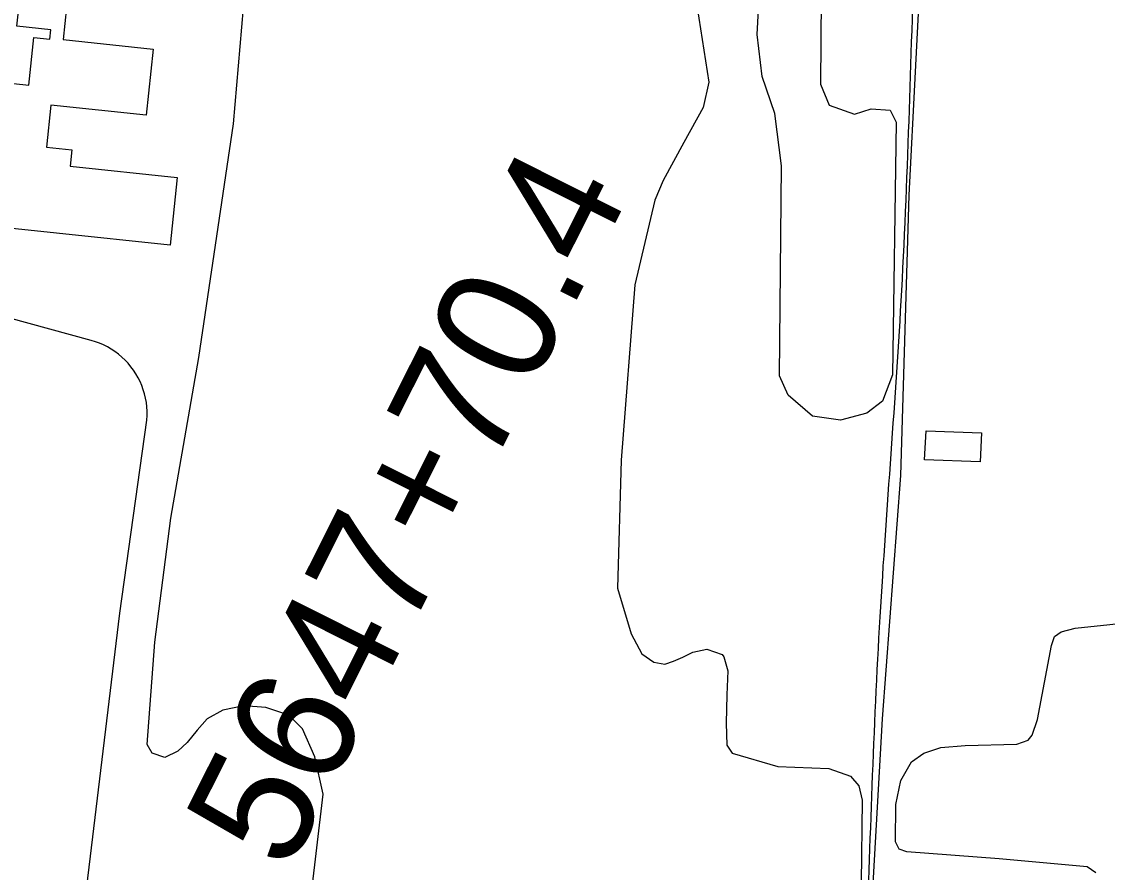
# Model space of a CAD drawing. Extents: x 3567028 to 3605064, y 510945 to 536587.
# Drawn here: x 3593434 to 3594340, y 524974 to 525684 of the extents above; entities that cross this region are included whole.
import ezdxf

# ---------------------------------------------------------------- set-up
doc = ezdxf.new("R2010")
doc.units = 0
for name, color, linetype in [('V-BLDG-OTLN', 7, 'Continuous'), ('V-ROAD-CNTR', 7, 'Continuous'), ('V-SITE-VEGE', 7, 'Continuous'), ('V-SURV-IDEN', 7, 'Continuous')]:
    doc.layers.add(name, color=color, linetype=linetype)

msp = doc.modelspace()

# ---------------------------------------------------------------- linework, layer by layer
at = {"layer": 'V-BLDG-OTLN'}
msp.add_lwpolyline([(3593472.45, 525709.44), (3593468.17, 525669.04), (3593543.37, 525661.07), (3593537.52, 525605.9), (3593457.96, 525614.33), (3593454.25, 525579.32), (3593475.42, 525577.08), (3593473.97, 525563.39), (3593563.47, 525553.91), (3593557.48, 525497.36), (3593367.43, 525517.48), (3593373.28, 525572.71), (3593388.03, 525571.15), (3593390.88, 525598.01), (3593370.98, 525600.12), (3593374.98, 525637.85), (3593439.53, 525631.01), (3593443.73, 525670.68), (3593456.98, 525669.28), (3593457.82, 525677.18), (3593429.61, 525680.17), (3593432.59, 525708.35)], dxfattribs=at)
msp.add_lwpolyline([(3594187.48, 525318.31), (3594188.78, 525342.5), (3594234.82, 525340.88), (3594233.96, 525316.7)], close=True, dxfattribs=at)
at = {"layer": 'V-ROAD-CNTR'}
for points in [[(3594103.53, 524471.92), (3594112.94, 524522.23), (3594129.65, 524638.26), (3594136.79, 524798.99), (3594143.12, 524940.14), (3594152.2, 525102.13), (3594167.72, 525305.15), (3594174.52, 525539.05), (3594185.26, 525745.32), (3594194.74, 525917.9), (3594203.07, 526067.7), (3594209.64, 526198.9), (3594221.07, 526410.94), (3594226.39, 526508.46), (3594231.56, 526588), (3594233.57, 526636.12), (3594235.37, 526659.54), (3594237.08, 526674.83)], [(3593477.06, 524872.58), (3593515.39, 525190.4), (3593538.15, 525351.52), (3593538.34, 525355.18), (3593538.31, 525358.84), (3593538.08, 525362.5), (3593537.64, 525366.14), (3593536.98, 525369.74), (3593536.12, 525373.3), (3593535.06, 525376.81), (3593533.8, 525380.24), (3593532.34, 525383.6), (3593530.7, 525386.88), (3593528.86, 525390.05), (3593526.85, 525393.11), (3593524.67, 525396.05), (3593522.32, 525398.86), (3593519.81, 525401.53), (3593517.15, 525404.05), (3593514.35, 525406.41), (3593511.43, 525408.61), (3593508.37, 525410.64), (3593505.21, 525412.49), (3593501.95, 525414.15), (3593498.6, 525415.63), (3593495.16, 525416.91), (3593491.66, 525417.98), (3593338.97, 525459.5)]]:
    msp.add_lwpolyline(points, dxfattribs=at)
msp.add_spline([(3594085.99, 524482.58), (3594096.63, 524502.85), (3594112.51, 524568.39), (3594123.35, 524617.09), (3594132.63, 524734.05), (3594138.65, 524905.81), (3594150.34, 525187.2), (3594168.41, 525459.65), (3594179.92, 525761.35), (3594202.46, 526220.02), (3594222.77, 526537.33), (3594231.53, 526628.88), (3594230.09, 526678.44), (3594237.83, 526734.86), (3594256.96, 526767.77), (3594308.1, 526769.96), (3594377.13, 526753.54), (3594470.23, 526746.23), (3594629.13, 526749.13), (3594777.08, 526754.56), (3594891.92, 526762.49), (3594943.2, 526772.31)], degree=3, dxfattribs=at)
at = {"layer": 'V-SITE-VEGE'}
for points in [[(3594101.16, 525704.1), (3594100.55, 525631.88), (3594107.7, 525614.3), (3594128.79, 525606.83), (3594142.69, 525611.09), (3594158.74, 525610.22), (3594163.76, 525599.97), (3594160.51, 525389.13), (3594152.3, 525367.31), (3594139.08, 525357.21), (3594117.14, 525351.56), (3594093.82, 525354.67), (3594073.54, 525372.36), (3594066.38, 525388.47), (3594067.87, 525563.57), (3594062.4, 525607.39), (3594051.72, 525638.13), (3594047.64, 525673.18), (3594051.99, 525756.33)], [(3593675.1, 524954.41), (3593685.32, 525039.35), (3593678.16, 525070.47), (3593668, 525093.8), (3593656.65, 525105.17), (3593637.51, 525111.77), (3593618.96, 525112.97), (3593601.61, 525109.39), (3593588.45, 525102.22), (3593580.07, 525092.66), (3593571.69, 525082.49), (3593563.91, 525075.32), (3593553.13, 525069.94), (3593542.37, 525073.54), (3593538.19, 525080.72), (3593544.82, 525166.26), (3593558.04, 525269.74), (3593581.44, 525403.73), (3593610.27, 525598.73), (3593622.92, 525744.09)], [(3593994.72, 525713.76), (3594007.17, 525633.4), (3594002.61, 525612.28), (3593986.32, 525583.23), (3593969.26, 525551.27)], [(3593969.26, 525551.27), (3593962.16, 525534.97), (3593945.5, 525464.27), (3593934.03, 525317.94), (3593930.93, 525211.34), (3593942.3, 525173.26), (3593951.28, 525156.39), (3593961.45, 525149.36), (3593970.56, 525147.83), (3593977.89, 525150.32), (3593985.58, 525153.54), (3593994.02, 525157.85), (3594005.72, 525160.31), (3594018.47, 525155.82), (3594019.91, 525153.98), (3594023.1, 525142.27), (3594022.2, 525122.19), (3594021.63, 525098.46), (3594022.21, 525080.2), (3594026.9, 525073.59), (3594064.78, 525062.31), (3594107.49, 525060.85), (3594125.69, 525054.49), (3594132.56, 525046.4), (3594135.38, 525034.33), (3594134.43, 524965.32)], [(3594330.35, 524973.82), (3594323.1, 524978.63), (3594249.8, 524985.45), (3594172.49, 524991.21), (3594166.31, 524993.46), (3594163.08, 524999.69), (3594163.34, 525030.7), (3594167.52, 525050.74), (3594176.41, 525066.35), (3594186.69, 525073.57), (3594200.96, 525078.19), (3594221.41, 525079.84), (3594264.48, 525080.93), (3594274, 525084.5), (3594277.32, 525088.49), (3594281.81, 525101.58), (3594293.28, 525163.52), (3594295.9, 525170.8), (3594301.4, 525174.77), (3594313.11, 525177.95), (3594400.03, 525187.07)]]:
    msp.add_lwpolyline(points, dxfattribs=at)

# ---------------------------------------------------------------- texts
at = {"layer": 'V-SURV-IDEN'}
msp.add_text('5647+70.4', height=100, rotation=63.3058, dxfattribs=at).set_placement((3593656.05, 524972.71))

doc.saveas('drawing.dxf')
